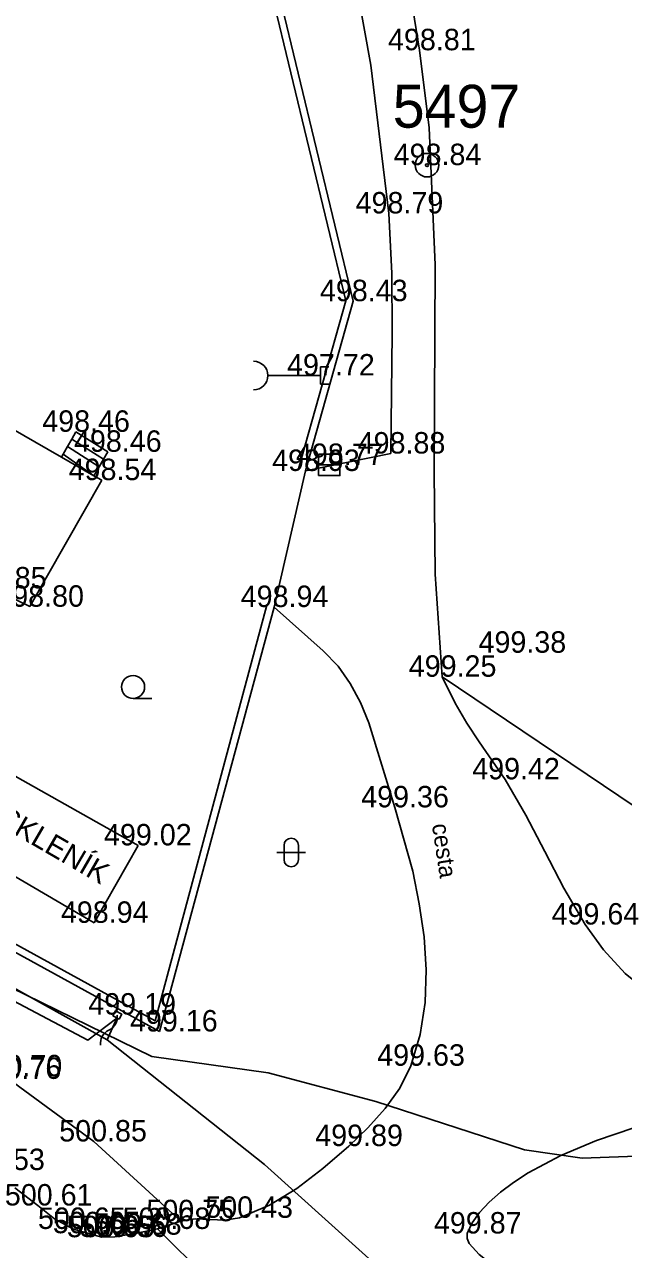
# Model space of a CAD drawing. Extents: x -668867 to -667827, y -1131943 to -1131019.
# Drawn here: x -668138.03 to -668117.08, y -1131635.58 to -1131592.72 of the extents above; entities that cross this region are included whole.
import ezdxf

# ---------------------------------------------------------------- set-up
doc = ezdxf.new("R2010")
doc.units = 0
for name, color, linetype in [('G_Bod_tecka', 7, 'Continuous'), ('G_Bod_vyska', 7, 'Continuous'), ('G_Bodove_pole', 7, 'Continuous'), ('G_Budovy_Objekty', 7, 'Continuous'), ('G_Budovy_vstupy', 7, 'Continuous'), ('G_Cesty_Schody', 7, 'Continuous'), ('G_Plochy_zpevnene', 7, 'Continuous'), ('G_Ploty', 7, 'Continuous'), ('G_Ploty_vstupy', 7, 'Continuous'), ('G_Popisy_povrchu', 7, 'Continuous'), ('G_Poznamky_odkaz', 7, 'Continuous'), ('G_Site-kanalizace', 7, 'Continuous'), ('G_Site-Rozvadece', 7, 'Continuous'), ('G_Z_ELsilove_podz_kotovane', 7, 'Continuous'), ('G_Z_SPOJE_podz_geodeticky', 7, 'Continuous'), ('G_Z_SPOJE_podz_kotovane', 7, 'Continuous'), ('G_Z_SPOJE_podz_priblizne', 7, 'Continuous'), ('G_Zelen-rozhrani', 7, 'Continuous'), ('G_Zelen-Znacky', 7, 'Continuous')]:
    doc.layers.add(name, color=color, linetype=linetype)

msp = doc.modelspace()

# ---------------------------------------------------------------- linework, layer by layer
at = {"layer": 'G_Bod_tecka'}
for p, q in [((-668124.21, -1131593.62), (-668124.21, -1131593.62)), ((-668123.95, -1131597.64), (-668123.95, -1131597.64)), ((-668125.29, -1131599.33), (-668125.29, -1131599.33)), ((-668126.53, -1131602.4), (-668126.53, -1131602.4)), ((-668127.68, -1131605), (-668127.68, -1131605)), ((-668136.23, -1131606.97), (-668136.23, -1131606.97)), ((-668135.12, -1131607.67), (-668135.12, -1131607.67)), ((-668127.37, -1131608.13), (-668127.37, -1131608.13)), ((-668125.21, -1131607.73), (-668125.21, -1131607.73)), ((-668128.2, -1131608.34), (-668128.2, -1131608.34)), ((-668135.33, -1131608.66), (-668135.33, -1131608.66)), ((-668137.84, -1131613.09), (-668137.84, -1131613.09)), ((-668129.3, -1131613.1), (-668129.3, -1131613.1)), ((-668120.98, -1131614.7), (-668120.98, -1131614.7)), ((-668123.42, -1131615.54), (-668123.42, -1131615.54)), ((-668121.21, -1131619.13), (-668121.21, -1131619.13)), ((-668125.07, -1131620.11), (-668125.07, -1131620.11)), ((-668134.06, -1131621.44), (-668134.06, -1131621.44)), ((-668135.59, -1131624.15), (-668135.59, -1131624.15)), ((-668118.42, -1131624.21), (-668118.42, -1131624.21)), ((-668134.78, -1131627.36), (-668134.78, -1131627.36)), ((-668133.31, -1131627.95), (-668133.31, -1131627.95)), ((-668124.51, -1131629.15), (-668124.51, -1131629.15)), ((-668135.61, -1131631.8), (-668135.61, -1131631.8)), ((-668126.69, -1131631.96), (-668126.69, -1131631.96)), ((-668137.56, -1131634.04), (-668137.56, -1131634.04)), ((-668132.56, -1131634.59), (-668132.56, -1131634.59)), ((-668130.51, -1131634.47), (-668130.51, -1131634.47)), ((-668136.34, -1131634.86), (-668136.34, -1131634.86)), ((-668135.82, -1131635.01), (-668135.82, -1131635.01)), ((-668135.33, -1131635.15), (-668135.33, -1131635.15)), ((-668134.87, -1131635.14), (-668134.87, -1131635.14)), ((-668134.38, -1131635.06), (-668134.38, -1131635.06)), ((-668133.38, -1131634.86), (-668133.38, -1131634.86)), ((-668122.54, -1131635.02), (-668122.54, -1131635.02))]:
    msp.add_line(p, q, dxfattribs=at)
at = {"layer": 'G_Bodove_pole'}
for radius in [0.412, 0.05]:
    msp.add_circle((-668123.95, -1131597.64), radius, dxfattribs=at)
at = {"layer": 'G_Budovy_Objekty'}
for p, q in [((-668136.74, -1131607.86), (-668143.8, -1131603.82)), ((-668135.32, -1131608.66), (-668135.6, -1131608.51)), ((-668137.85, -1131613.08), (-668135.32, -1131608.66)), ((-668137.85, -1131613.08), (-668139.16, -1131612.45)), ((-668138.54, -1131618.91), (-668134.06, -1131621.44)), ((-668140.07, -1131621.54), (-668135.59, -1131624.15)), ((-668135.59, -1131624.15), (-668134.06, -1131621.44))]:
    msp.add_line(p, q, dxfattribs=at)
at = {"layer": 'G_Budovy_vstupy'}
msp.add_line((-668135.6, -1131608.51), (-668136.74, -1131607.86), dxfattribs=at)
at = {"layer": 'G_Cesty_Schody'}
for p, q in [((-668136.53, -1131607.49), (-668136.38, -1131607.23)), ((-668136.38, -1131607.23), (-668136.23, -1131606.97)), ((-668135.27, -1131607.93), (-668136.38, -1131607.23)), ((-668135.12, -1131607.67), (-668136.23, -1131606.97)), ((-668136.68, -1131607.75), (-668136.53, -1131607.49)), ((-668135.42, -1131608.19), (-668136.53, -1131607.49)), ((-668135.27, -1131607.93), (-668135.12, -1131607.67)), ((-668136.74, -1131607.86), (-668136.68, -1131607.75)), ((-668135.6, -1131608.51), (-668136.68, -1131607.75)), ((-668135.42, -1131608.19), (-668135.27, -1131607.93)), ((-668128.2, -1131608.34), (-668125.21, -1131607.73)), ((-668135.6, -1131608.51), (-668135.42, -1131608.19))]:
    msp.add_line(p, q, dxfattribs=at)
for points in [[(-668171.99, -1131438.76), (-668167.55, -1131448.65), (-668163.11, -1131458.54), (-668156.45, -1131473.7), (-668149.87, -1131488.89), (-668145.69, -1131498.18), (-668141.5, -1131507.48), (-668139.6, -1131512.17), (-668138.35, -1131515.76), (-668136.78, -1131521.23), (-668136.14, -1131524), (-668135.59, -1131526.79), (-668133.74, -1131538.12), (-668131.89, -1131549.44), (-668129.31, -1131564), (-668126.73, -1131578.55), (-668125.43, -1131586.08), (-668124.21, -1131593.62), (-668123.88, -1131596.34), (-668123.66, -1131601.13), (-668123.7, -1131608.35), (-668123.66, -1131611.95), (-668123.42, -1131615.54)], [(-668125.21, -1131607.73), (-668125.17, -1131603.52), (-668125.18, -1131601.42), (-668125.29, -1131599.33), (-668125.92, -1131594.14), (-668127.32, -1131586.4), (-668128.76, -1131578.65)], [(-668133.38, -1131634.86), (-668132.56, -1131634.59), (-668132.06, -1131634.51), (-668131.54, -1131634.53), (-668131.02, -1131634.55), (-668130.51, -1131634.47), (-668129.46, -1131634.03), (-668128.5, -1131633.44), (-668127.59, -1131632.74), (-668126.69, -1131631.96), (-668126.02, -1131631.32), (-668125.41, -1131630.65), (-668124.9, -1131629.94), (-668124.51, -1131629.15), (-668124.19, -1131628.06), (-668124.02, -1131626.94), (-668123.98, -1131625.8), (-668124.05, -1131624.64), (-668124.22, -1131623.49), (-668124.45, -1131622.34), (-668125.07, -1131620.11), (-668125.99, -1131617.15), (-668126.28, -1131616.44), (-668126.64, -1131615.78), (-668127.06, -1131615.17), (-668127.58, -1131614.63), (-668129.3, -1131613.1)], [(-668123.42, -1131615.54), (-668122.96, -1131616.47), (-668122.56, -1131617.16), (-668122.12, -1131617.82), (-668121.21, -1131619.13), (-668120.49, -1131620.38), (-668119.83, -1131621.66), (-668119.16, -1131622.94), (-668118.42, -1131624.21), (-668117.78, -1131625.1), (-668117.02, -1131625.92), (-668116.6, -1131626.26), (-668116.14, -1131626.54), (-668115.66, -1131626.74), (-668115.16, -1131626.86), (-668110.95, -1131627.43)], [(-668112.94, -1131630.72), (-668114.2, -1131630.83), (-668115.42, -1131631.01), (-668116.71, -1131631.32), (-668118.02, -1131631.76), (-668119.27, -1131632.29), (-668120.41, -1131632.9), (-668120.92, -1131633.23), (-668121.38, -1131633.57), (-668121.78, -1131633.92), (-668122.11, -1131634.28), (-668122.37, -1131634.65), (-668122.54, -1131635.02), (-668122.55, -1131635.19), (-668122.47, -1131635.37), (-668122.12, -1131635.76), (-668121.63, -1131636.14), (-668121.16, -1131636.46), (-668115.58, -1131640.18)]]:
    msp.add_lwpolyline(points, dxfattribs=at)
at = {"layer": 'G_Plochy_zpevnene'}
for points in [[(-668141.14, -1131627.68), (-668140.59, -1131628.07), (-668138.55, -1131629.52), (-668138.59, -1131629.61), (-668135.61, -1131631.8), (-668132.56, -1131634.59)], [(-668138.37, -1131633.42), (-668137.56, -1131634.04), (-668136.98, -1131634.51), (-668136.34, -1131634.86), (-668136.08, -1131634.94), (-668135.82, -1131635.01), (-668135.58, -1131635.08), (-668135.33, -1131635.15), (-668134.87, -1131635.14), (-668134.38, -1131635.06), (-668133.88, -1131634.96), (-668133.38, -1131634.86)], [(-668133.38, -1131634.86), (-668128.17, -1131640.04), (-668128.46, -1131641.44)]]:
    msp.add_lwpolyline(points, dxfattribs=at)
at = {"layer": 'G_Ploty'}
for p, q in [((-668131.53, -1131582.68), (-668126.79, -1131602.39)), ((-668126.53, -1131602.4), (-668131.29, -1131582.63)), ((-668126.79, -1131602.39), (-668128.44, -1131608.27)), ((-668128.2, -1131608.34), (-668126.53, -1131602.4)), ((-668129.55, -1131613.04), (-668133.46, -1131627.58)), ((-668133.31, -1131627.95), (-668129.3, -1131613.1)), ((-668156.16, -1131615.4), (-668133.31, -1131627.95)), ((-668133.46, -1131627.58), (-668156.04, -1131615.18))]:
    msp.add_line(p, q, dxfattribs=at)
at = {"layer": 'G_Ploty_vstupy'}
msp.add_line((-668129.3, -1131613.1), (-668128.2, -1131608.34), dxfattribs=at)
at = {"layer": 'G_Site-kanalizace'}
for p, q in [((-668127.68, -1131604.7), (-668127.68, -1131605)), ((-668127.38, -1131604.7), (-668127.68, -1131604.7)), ((-668129.517, -1131605), (-668127.68, -1131605)), ((-668127.68, -1131605.3), (-668127.68, -1131605)), ((-668127.38, -1131605.3), (-668127.68, -1131605.3)), ((-668127.745, -1131608.13), (-668126.995, -1131608.13))]:
    msp.add_line(p, q, dxfattribs=at)
msp.add_lwpolyline([(-668127.745, -1131608.504), (-668126.995, -1131608.504), (-668126.995, -1131607.754), (-668127.745, -1131607.754)], close=True, dxfattribs=at)
msp.add_arc((-668130.017, -1131605.001), 0.5, 270, 90, dxfattribs=at)
at = {"layer": 'G_Site-Rozvadece'}
msp.add_lwpolyline([(-668134.85, -1131627.23), (-668134.94, -1131627.4), (-668134.72, -1131627.52), (-668134.63, -1131627.35)], close=True, dxfattribs=at)
for centre, start, end in [((-668135.285, -1131627.45), 294.3449, 8.0847), ((-668134.873, -1131628.361), 114.3449, 188.0847)]:
    msp.add_arc(centre, 0.5, start, end, dxfattribs=at)
at = {"layer": 'G_Z_ELsilove_podz_kotovane'}
msp.add_lwpolyline([(-668163.304, -1131612.825), (-668161.103, -1131614.186), (-668156.026, -1131616.995), (-668148.595, -1131621.007), (-668140.214, -1131625.59), (-668133.579, -1131628.822), (-668129.508, -1131629.399), (-668125.735, -1131630.403), (-668120.54, -1131632.096), (-668118.524, -1131632.388), (-668116.306, -1131632.304)], dxfattribs=at)
at = {"layer": 'G_Z_SPOJE_podz_geodeticky'}
for points in [[(-668155.97, -1131616.54), (-668147.3, -1131621.48), (-668135.14, -1131628.24)], [(-668152.09, -1131620.58), (-668151.31, -1131620.48), (-668143.43, -1131624.23), (-668135.82, -1131628.25), (-668134.8, -1131627.48)], [(-668135.14, -1131628.24), (-668134.8, -1131627.48)], [(-668135.14, -1131628.24), (-668129.64, -1131632.61), (-668125.27, -1131636.54), (-668120.62, -1131640.81), (-668113.26, -1131650.1), (-668101.77, -1131667.07), (-668092.47, -1131682.26), (-668082.03, -1131697.17), (-668071.38, -1131709.96), (-668066.09, -1131718.1), (-668059.32, -1131731.67), (-668056.55, -1131739.36), (-668054.06, -1131745.76), (-668051.78, -1131750.9), (-668048.97, -1131757.14), (-668044.79, -1131765.91), (-668040.88, -1131773.02), (-668037.74, -1131778.34), (-668033.49, -1131785.85), (-668032.8, -1131787.82), (-668027.01, -1131795.61), (-668023.34, -1131801.32)]]:
    msp.add_lwpolyline(points, dxfattribs=at)
at = {"layer": 'G_Z_SPOJE_podz_kotovane'}
for points in [[(-668152.09, -1131620.58), (-668151.31, -1131620.48), (-668143.43, -1131624.23), (-668135.82, -1131628.25), (-668134.8, -1131627.48)], [(-668135.14, -1131628.24), (-668134.8, -1131627.48)]]:
    msp.add_lwpolyline(points, dxfattribs=at)
at = {"layer": 'G_Z_SPOJE_podz_priblizne'}
for points in [[(-668152.09, -1131620.58), (-668151.31, -1131620.48), (-668143.43, -1131624.23), (-668135.82, -1131628.25), (-668134.8, -1131627.48)], [(-668135.14, -1131628.24), (-668134.8, -1131627.48)]]:
    msp.add_lwpolyline(points, dxfattribs=at)
at = {"layer": 'G_Zelen-rozhrani'}
msp.add_line((-668123.42, -1131615.54), (-668102.83, -1131629.43), dxfattribs=at)
at = {"layer": 'G_Zelen-Znacky'}
for p, q in [((-668134.232, -1131616.3), (-668133.582, -1131616.297)), ((-668128.2, -1131621.69), (-668129.2, -1131621.69)), ((-668128.95, -1131621.94), (-668128.95, -1131621.44)), ((-668128.45, -1131621.94), (-668128.45, -1131621.44))]:
    msp.add_line(p, q, dxfattribs=at)
msp.add_circle((-668134.232, -1131615.898), 0.403, dxfattribs=at)
for centre, start, end in [((-668128.7, -1131621.44), 0, 180), ((-668128.7, -1131621.94), 180, 0)]:
    msp.add_arc(centre, 0.25, start, end, dxfattribs=at)

# ---------------------------------------------------------------- texts
at = {"layer": 'G_Bod_vyska'}
for s, p in [('498.81', (-668125.314, -1131593.62)), ('498.84', (-668125.116, -1131597.64)), ('498.79', (-668126.448, -1131599.33)), ('498.43', (-668127.696, -1131602.4)), ('497.72', (-668128.846, -1131605)), ('498.46', (-668137.41, -1131606.97)), ('498.46', (-668136.3, -1131607.67)), ('498.88', (-668126.376, -1131607.73)), ('498.93', (-668129.368, -1131608.34)), ('498.77', (-668128.536, -1131608.13)), ('498.54', (-668136.486, -1131608.66)), ('498.85', (-668140.326, -1131612.45)), ('498.80', (-668139.018, -1131613.09)), ('498.94', (-668130.468, -1131613.1)), ('499.38', (-668122.148, -1131614.7)), ('499.25', (-668124.588, -1131615.54)), ('499.42', (-668122.368, -1131619.13)), ('499.36', (-668126.252, -1131620.11)), ('499.02', (-668135.25, -1131621.44)), ('498.94', (-668136.758, -1131624.15)), ('499.64', (-668119.592, -1131624.21)), ('499.19', (-668135.798, -1131627.36)), ('499.16', (-668134.34, -1131627.95)), ('499.63', (-668125.692, -1131629.15)), ('500.76', (-668139.811, -1131629.61)), ('500.70', (-668139.779, -1131629.52)), ('500.85', (-668136.817, -1131631.8)), ('499.89', (-668127.86, -1131631.96)), ('500.53', (-668140.387, -1131632.8)), ('500.61', (-668138.719, -1131634.04)), ('500.75', (-668133.767, -1131634.59)), ('500.43', (-668131.707, -1131634.47)), ('500.65', (-668137.561, -1131634.86)), ('500.65', (-668137.041, -1131635.01)), ('500.68', (-668134.601, -1131634.86)), ('499.87', (-668123.708, -1131635.02)), ('500.65', (-668136.551, -1131635.15)), ('500.66', (-668136.105, -1131635.14)), ('500.68', (-668135.601, -1131635.06))]:
    msp.add_text(s, height=0.75, dxfattribs=at).set_placement(p)
at = {"layer": 'G_Bodove_pole'}
msp.add_text('5497', height=1.5, dxfattribs=at).set_placement((-668125.149, -1131596.33))
at = {"layer": 'G_Popisy_povrchu'}
msp.add_text('cesta', height=0.6, rotation=278.5698, dxfattribs=at).set_placement((-668123.781, -1131620.716))
at = {"layer": 'G_Poznamky_odkaz'}
msp.add_text('SKLENÍK', height=0.75, rotation=329.8589, dxfattribs=at).set_placement((-668139.02, -1131620.693))

doc.saveas('drawing.dxf')
